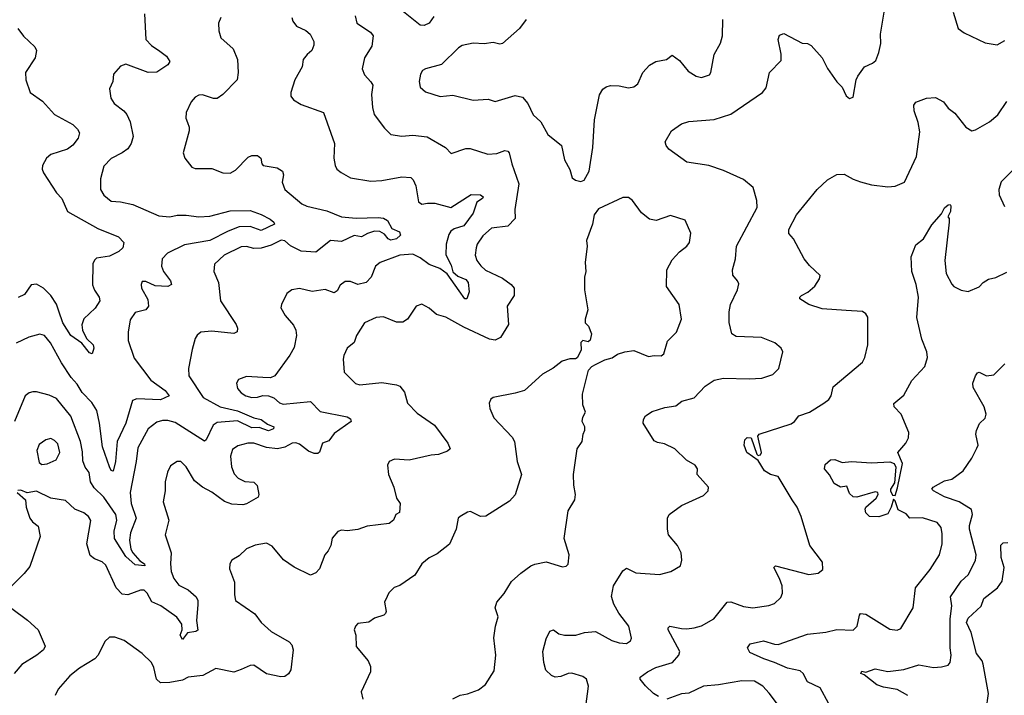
# Model space of a CAD drawing. Extents: x 2133489 to 2292442, y 756223 to 916462.
# Tile 266 of 463: x 2210934 to 2216322, y 873876 to 877574. Entities that reach past the tile are written whole.
import ezdxf

# ---------------------------------------------------------------- set-up
doc = ezdxf.new("R2010")
doc.units = 0

msp = doc.modelspace()

# ---------------------------------------------------------------- linework, layer by layer
at = {"layer": '0CON20XD'}
for points in [[(2211617.1, 877605), (2211623.6, 877465), (2211655, 877432.1), (2211700.9, 877400.9), (2211738.1, 877375), (2211755.6, 877344.4), (2211743.7, 877326.3), (2211685, 877285.7), (2211636.7, 877285), (2211515, 877330), (2211485, 877320), (2211447.9, 877275), (2211443.5, 877235), (2211426.2, 877195), (2211431.8, 877145), (2211450, 877115), (2211504.4, 877075), (2211520, 877055), (2211538.9, 877015), (2211554.3, 876935), (2211544.5, 876895.5), (2211525, 876867.1), (2211495, 876844.4), (2211435, 876813.1), (2211395, 876772), (2211376.8, 876703.2), (2211375.6, 876645), (2211395, 876612.5), (2211435, 876580), (2211485, 876577.5), (2211552.4, 876562.4), (2211695, 876500), (2211755, 876493.8), (2211795, 876503.1), (2211845, 876503.8), (2211915, 876494.6), (2211975, 876498), (2212085, 876528.4), (2212195, 876529.1), (2212255, 876508.2), (2212305, 876482), (2212325.5, 876465), (2212327.5, 876455), (2212255, 876420), (2212195, 876441.7), (2212135, 876439.8), (2212075, 876416.7), (2211975, 876365.9), (2211835, 876340.7), (2211742.5, 876295), (2211713.2, 876265), (2211709.1, 876225), (2211720.4, 876195), (2211759.4, 876145), (2211764, 876125), (2211745, 876113.3), (2211675, 876116.4), (2211625, 876140.8), (2211605, 876140), (2211598.8, 876125), (2211600, 876105), (2211635, 876042.5), (2211638, 876005), (2211624.2, 875985.8), (2211565, 875972), (2211538.2, 875931.8), (2211526.7, 875863.3), (2211527.8, 875817.8), (2211560.3, 875720.3), (2211651.5, 875601.5), (2211730.8, 875545), (2211751.4, 875515), (2211705, 875493.9), (2211575, 875499.3), (2211550.8, 875489.2), (2211515.3, 875365), (2211466.5, 875265), (2211457.3, 875155), (2211445, 875102.5), (2211435, 875105.8), (2211425, 875126.9), (2211387.1, 875235), (2211370.9, 875365), (2211355.5, 875435), (2211327.8, 875477.8), (2211275, 875532.5), (2211248.6, 875578.6), (2211215, 875615.5), (2211163.2, 875695), (2211103.1, 875805), (2211069.2, 875845), (2211045, 875852.2), (2210983.1, 875836.9), (2210915, 875802.9)], [(2213199.5, 877590.5), (2213174, 877555), (2213147.6, 877542.4), (2213125, 877544.2), (2213025, 877623.5)], [(2214031.9, 873815), (2214045.9, 873925.9), (2214036.2, 873965), (2214015, 873978.1), (2213955, 873997.8), (2213935, 873995.6), (2213895, 873978.1), (2213865, 873976), (2213844.2, 873984.2), (2213813.5, 874013.5), (2213801.9, 874055), (2213796.7, 874115), (2213814.2, 874185), (2213835, 874226.7), (2213855, 874233.8), (2213885, 874212), (2213914.3, 874204.3), (2213977.5, 874205), (2214025, 874220), (2214085, 874225.8), (2214175, 874175.7), (2214215, 874162.5), (2214255, 874158.6), (2214276.8, 874173.2), (2214281.7, 874188.3), (2214266.9, 874255), (2214212.5, 874325), (2214184.3, 874375), (2214173.2, 874416.8), (2214182.9, 874475), (2214235, 874558), (2214255, 874572.5), (2214305, 874547.1), (2214435, 874537.5), (2214496.6, 874553.4), (2214549.2, 874585), (2214558.1, 874615), (2214554.4, 874655), (2214534.4, 874695), (2214484.3, 874755), (2214478.1, 874785), (2214478.2, 874845), (2214488.1, 874865), (2214555, 874914.3), (2214675, 874970), (2214701.2, 874995), (2214703.3, 875015), (2214642, 875085), (2214643.3, 875115), (2214630, 875135), (2214582.1, 875162.1), (2214518.8, 875225), (2214462, 875252), (2214425, 875258.9), (2214405, 875269.4), (2214346.2, 875365), (2214348, 875385), (2214358.8, 875405), (2214395, 875429.2), (2214465, 875451.8), (2214525, 875460.6), (2214557.5, 875485), (2214625, 875504), (2214685, 875568.8), (2214735, 875600), (2214785, 875612.5), (2214925, 875608), (2214995, 875612), (2215055, 875631.2), (2215088.8, 875665), (2215110, 875755), (2215100, 875775), (2215066.7, 875805), (2214992.5, 875835), (2214855, 875840.4), (2214831.5, 875855), (2214816.4, 875916.4), (2214815.8, 875974.2), (2214823.3, 876015), (2214862.1, 876095), (2214868.3, 876128.3), (2214862.5, 876145), (2214836.9, 876175), (2214834.4, 876205), (2214851.5, 876265), (2214855.7, 876335), (2214968.9, 876545), (2214968.5, 876585), (2214946.7, 876655), (2214895, 876698.5), (2214785, 876748.9), (2214705.3, 876775.3), (2214583.9, 876793.9), (2214486.2, 876865), (2214471.2, 876885), (2214466.7, 876905), (2214501.2, 876965), (2214555, 877004.2), (2214595, 877015.7), (2214735, 877027.8), (2214825, 877056.9), (2214998.8, 877175), (2215019.1, 877200.9), (2215037.1, 877285), (2215100.3, 877349.7), (2215100.9, 877385), (2215083.9, 877465), (2215091.8, 877488.2), (2215115, 877497.7), (2215215, 877445.8), (2215245, 877444), (2215265, 877432), (2215325.8, 877365.8), (2215355, 877306), (2215405, 877234), (2215433.8, 877205), (2215457, 877157), (2215475, 877142.5), (2215495, 877150), (2215511.2, 877245), (2215521.2, 877265), (2215556.2, 877315), (2215600, 877335), (2215619.1, 877350.9), (2215635.7, 877394.3), (2215645.7, 877444.3), (2215644.3, 877495), (2215666, 877625)], [(2216042, 877615), (2216068.8, 877525), (2216102.1, 877502.1), (2216217.3, 877447.3), (2216283, 877437), (2216325, 877459.2)], [(2212034, 877586), (2212021.1, 877555), (2212023.6, 877513.6), (2212034.4, 877475), (2212101.9, 877415), (2212125.5, 877355.5), (2212130, 877285), (2212124.6, 877245), (2212045.9, 877164.1), (2212015, 877142.5), (2211995, 877142.2), (2211935, 877162.5), (2211915, 877161.1), (2211895, 877150), (2211871.4, 877125), (2211845.7, 877065), (2211843.3, 877035), (2211851.9, 877011.9), (2211861.1, 876985), (2211860.6, 876965), (2211828.8, 876845), (2211836.7, 876815), (2211876.4, 876766.4), (2211895, 876760), (2211985, 876759.2), (2212045, 876735.6), (2212085, 876734.4), (2212115, 876750), (2212185, 876821.9), (2212205, 876830), (2212235, 876830), (2212253.3, 876815), (2212258.8, 876785), (2212265.9, 876775.9), (2212343.1, 876763.1), (2212371.2, 876745), (2212377.5, 876725), (2212369.4, 876685), (2212384.3, 876645), (2212477.5, 876565), (2212505, 876552.9), (2212615, 876528.2), (2212694.7, 876494.7), (2212775, 876487.1), (2212895, 876491.9), (2212925, 876486.7), (2212946.8, 876475), (2212970.7, 876430.7), (2213012.5, 876412.5), (2213018.3, 876395), (2212996.4, 876373.6), (2212965, 876366.7), (2212950.7, 876375), (2212930.7, 876400.7), (2212905, 876413.7), (2212875, 876415.4), (2212836.6, 876403.4), (2212805, 876384.7), (2212765, 876391.7), (2212695, 876359.4), (2212634.4, 876365.6), (2212555, 876302.1), (2212475, 876306.1), (2212415, 876336.1), (2212385, 876364), (2212365, 876367.7), (2212310.5, 876339.5), (2212255, 876322.7), (2212215, 876320.5), (2212175, 876331.8), (2212145, 876330.8), (2212052.5, 876285), (2212000, 876235), (2211995.8, 876195), (2212021.1, 876135), (2212033.3, 876035), (2212117.9, 875905), (2212125.5, 875885), (2212124.4, 875865.6), (2212105, 875856.9), (2211985, 875868.5), (2211925, 875862.9), (2211905, 875847.5), (2211895, 875828.8), (2211877.7, 875767.7), (2211856.9, 875665), (2211859.4, 875625), (2211938.6, 875505), (2212031.4, 875455), (2212125, 875432.1), (2212214.9, 875394.9), (2212255, 875385.7), (2212289.9, 875359.9), (2212324.4, 875345), (2212323.5, 875335), (2212295, 875324.3), (2212245, 875342.1), (2212205, 875339.6), (2212125, 875378.4), (2212015, 875369.5), (2211992.3, 875355), (2211955, 875273.8), (2211945, 875266), (2211785, 875368.9), (2211745, 875380), (2211715, 875379.2), (2211685, 875370.5), (2211637.5, 875335), (2211580.3, 875230.3), (2211571.8, 875155), (2211537.9, 874985), (2211544.7, 874925), (2211571.5, 874845), (2211540.7, 874765), (2211535.4, 874725), (2211542.3, 874675), (2211552.7, 874655), (2211592, 874612), (2211617.5, 874595), (2211618.6, 874585), (2211565, 874590.6), (2211515, 874635.5), (2211453.1, 874735), (2211451.4, 874775), (2211465.7, 874835), (2211460.8, 874865), (2211395, 874959.6), (2211342.3, 875012.3), (2211320.5, 875045), (2211314.2, 875095), (2211292.9, 875125), (2211279.8, 875159.8), (2211277.9, 875207.9), (2211265.8, 875265.8), (2211213.5, 875403.5), (2211135, 875500.6), (2211095, 875518.6), (2211025, 875537.5), (2211005, 875537.5), (2210985, 875532), (2210964.5, 875515.5), (2210904.6, 875375)], [(2212769.2, 877595), (2212778, 877555), (2212854, 877505), (2212868.1, 877485), (2212860.3, 877429.7), (2212820.8, 877365), (2212808.8, 877305), (2212821.2, 877271.2), (2212855, 877233.8), (2212865.8, 877215), (2212858.2, 877165), (2212863.8, 877093.8), (2212874, 877055), (2212930.1, 876980.1), (2212965, 876945.8), (2213025, 876935.7), (2213085, 876942.5), (2213163.4, 876933.4), (2213264.3, 876874.3), (2213295, 876841.2), (2213375, 876869.2), (2213398.3, 876868.3), (2213495, 876836.9), (2213545, 876840.9), (2213588.1, 876858.1), (2213604.5, 876854.5), (2213611.9, 876845), (2213626.4, 876785), (2213665.9, 876675), (2213643.1, 876535), (2213644.5, 876485.5), (2213605, 876444.3), (2213515, 876431.9), (2213468.6, 876391.4), (2213437.5, 876345), (2213430.9, 876325), (2213426.9, 876285), (2213436, 876256), (2213456.6, 876226.6), (2213483.1, 876203.1), (2213575, 876159.5), (2213622.9, 876125), (2213639.2, 876105), (2213639.4, 876065), (2213601.9, 876005), (2213609.1, 875905), (2213565, 875834.3), (2213535, 875819.6), (2213505, 875824.6), (2213365, 875890), (2213265, 875945.7), (2213215, 875960.8), (2213175, 875994.2), (2213135, 876015.8), (2213103.4, 876006.6), (2213056.2, 875935), (2213031.2, 875918.8), (2212995, 875918.1), (2212925, 875947.1), (2212885, 875944.2), (2212821.2, 875915), (2212776.7, 875845), (2212765, 875807.5), (2212726.2, 875775), (2212708, 875735), (2212704.2, 875715), (2212710, 875645), (2212772.4, 875582.4), (2212795, 875575.7), (2212915, 875587.1), (2212995, 875576), (2213015, 875568), (2213039.2, 875535), (2213056, 875475), (2213109.6, 875419.6), (2213204.2, 875355), (2213277.5, 875255), (2213288.8, 875225), (2213275, 875212.5), (2213225.5, 875194.5), (2213185, 875191.1), (2213065, 875163.3), (2212985, 875167.5), (2212955, 875156.2), (2212946.2, 875135), (2212951.2, 875085), (2212980.8, 875015), (2212995.7, 874955.7), (2213016, 874925), (2213013, 874877), (2212992.5, 874865), (2212980, 874835), (2212955, 874816), (2212835, 874800.8), (2212785, 874784.2), (2212725, 874776.2), (2212695, 874780), (2212675, 874772.5), (2212643.9, 874736.1), (2212636.2, 874695), (2212622.7, 874667.3), (2212604, 874645), (2212575, 874568.8), (2212554.1, 874545.9), (2212525, 874534), (2212435, 874577.1), (2212376.9, 874616.9), (2212315, 874692), (2212285, 874708), (2212221.7, 874698.3), (2212175, 874678), (2212135, 874638.8), (2212094, 874615), (2212083.8, 874595), (2212081.7, 874568.3), (2212108.5, 874495), (2212108.9, 874425), (2212115, 874394), (2212220.9, 874320.9), (2212255, 874274.4), (2212310, 874225), (2212408.3, 874168.3), (2212422.2, 874152.2), (2212430.9, 874125), (2212417.1, 874015), (2212405, 873992.5), (2212385, 873978.6), (2212363.2, 873976.8), (2212285, 873993.6), (2212215, 874040.6), (2212195, 874038.6), (2212146.7, 874016.7), (2212105, 874002.9), (2212007.6, 874022.4), (2211935.8, 873984.2), (2211855, 873974.5), (2211825, 873959.6), (2211755.6, 873945.6), (2211705, 873944.5), (2211681.9, 873965), (2211668, 874028), (2211655.7, 874055), (2211605, 874104.4), (2211505, 874176), (2211455, 874193.8), (2211425, 874193.3), (2211399.5, 874170.5), (2211364.2, 874095), (2211344.2, 874075), (2211260.8, 874025), (2211208.3, 873981.7), (2211145, 873908.8), (2211128, 873875)], [(2212423.8, 877585), (2212428.8, 877565), (2212449.1, 877539.1), (2212500, 877515), (2212523.8, 877495), (2212543.8, 877455), (2212543.8, 877435), (2212532, 877405), (2212506.4, 877383.6), (2212485.8, 877355), (2212480, 877315), (2212439.2, 877245), (2212418, 877175), (2212418, 877155), (2212432, 877135), (2212475, 877109.4), (2212595.8, 877065), (2212656.4, 876896.4), (2212652.9, 876815), (2212660, 876775), (2212670, 876755), (2212693, 876737), (2212745, 876708.5), (2212855, 876690.8), (2212915, 876693.3), (2213024.2, 876714.2), (2213075, 876709.2), (2213087.6, 876697.6), (2213100.8, 876665), (2213116.1, 876576.1), (2213135, 876563.8), (2213165, 876570), (2213205, 876568.9), (2213293.8, 876546.2), (2213405, 876616.7), (2213455, 876614.3), (2213470, 876605), (2213467.1, 876595), (2213434.6, 876575.4), (2213415.4, 876515), (2213365, 876445.8), (2213311.7, 876428.3), (2213293.7, 876416.3), (2213282.4, 876397.6), (2213267.1, 876345), (2213266.4, 876286.4), (2213295, 876230), (2213304.2, 876194.2), (2213330.6, 876170.6), (2213375, 876150.8), (2213387.3, 876135), (2213392.7, 876085), (2213381.2, 876045), (2213370, 876045), (2213339.5, 876089.5)], [(2213706.2, 877575), (2213668.8, 877525), (2213575, 877443.8), (2213560.5, 877440.5), (2213525, 877449.2), (2213475, 877442.5), (2213415.8, 877445.8), (2213355, 877432.5), (2213335, 877420), (2213242.1, 877327.9), (2213155, 877305.5), (2213138, 877295), (2213127.1, 877275), (2213120, 877235), (2213126, 877205), (2213155, 877179.2), (2213235, 877152.5), (2213305, 877160), (2213415, 877133.6), (2213498.3, 877138.3), (2213535, 877125.8), (2213645, 877159.4), (2213685, 877149.2), (2213714.3, 877115), (2213743.9, 877053.9), (2213786, 877015), (2213824, 876945), (2213898.8, 876885), (2213915.9, 876805.9), (2213943.9, 876753.9), (2213957.7, 876707.7), (2213975, 876696.2), (2214005, 876688.8), (2214022.5, 876695), (2214050, 876745), (2214069.4, 876875), (2214078.8, 877025), (2214107, 877163), (2214125, 877193.3), (2214144.1, 877205.9), (2214166.4, 877213.6), (2214215, 877212), (2214265, 877200), (2214295, 877206), (2214316.8, 877223.2), (2214344, 877285), (2214381.2, 877325), (2214415, 877344.2), (2214473.9, 877356.1), (2214505, 877380), (2214545, 877351.2), (2214592.6, 877292.6), (2214635, 877264.2), (2214665, 877257.5), (2214708.3, 877271.7), (2214716, 877285), (2214735, 877382.5), (2214768.8, 877445), (2214780, 877485), (2214782.5, 877575)], [(2210923.8, 877525), (2210955, 877483.8), (2211016.2, 877425), (2211026.2, 877405), (2211018, 877365), (2210965.7, 877285), (2210967.1, 877245), (2210991.4, 877175), (2211058.3, 877128.2), (2211124.2, 877055), (2211225, 877000), (2211250.8, 876975), (2211260.8, 876955), (2211254.2, 876925), (2211225, 876887.1), (2211195, 876864.4), (2211104, 876835), (2211080, 876815), (2211059.2, 876775), (2211056, 876755), (2211063.8, 876735), (2211135, 876626), (2211164.5, 876594.5), (2211194.6, 876524.6), (2211360.7, 876430.7), (2211473.8, 876385), (2211503.3, 876355), (2211497.5, 876325), (2211476.7, 876305), (2211425, 876278.9), (2211355, 876269.2), (2211342.4, 876257.6), (2211335, 876237.5), (2211332.9, 876122.9), (2211342.5, 876092.5), (2211369.5, 876055), (2211372.2, 876035), (2211346.5, 875995), (2211285, 875935.8), (2211274.3, 875904.3), (2211277.1, 875875), (2211298.8, 875828.8), (2211335.8, 875795), (2211338.8, 875775), (2211330, 875745), (2211315, 875750), (2211273.1, 875803.1), (2211213.1, 875845), (2211170.7, 875915), (2211148.1, 875978.1), (2211135.8, 876015.8), (2211105, 876064.3), (2211063.8, 876103.8), (2211025, 876125.7), (2210997.4, 876122.6), (2210960.8, 876069.2), (2210925, 876053.5)], [(2214429.3, 873869.3), (2214402.5, 873885), (2214358, 873928), (2214330, 873965), (2214330, 873975), (2214370, 874005), (2214415, 874028.1), (2214505.3, 874054.7), (2214541.4, 874095), (2214547.1, 874115), (2214481.8, 874235), (2214482.3, 874245), (2214492, 874255), (2214555, 874240.9), (2214585, 874240.5), (2214625, 874244.5), (2214665, 874256.9), (2214732.5, 874295), (2214805, 874386), (2214825, 874387.5), (2214895, 874362.5), (2214945, 874354.4), (2215033.2, 874366.8), (2215065, 874379.2), (2215098.8, 874411.2), (2215108, 874435), (2215105.8, 874475), (2215092.5, 874515), (2215061.2, 874575), (2215070, 874585), (2215252.7, 874537.3), (2215302.5, 874545), (2215328.8, 874565), (2215326.2, 874605), (2215258, 874695), (2215210, 874855), (2215188.9, 874905), (2215161.1, 874945), (2215085, 875073.8), (2215042.5, 875085), (2215010, 875105), (2214975, 875161.2), (2214913.8, 875205), (2214897.5, 875245), (2214901.2, 875275), (2214915, 875287.5), (2214935.8, 875285.8), (2214967.5, 875195), (2214975, 875187.5), (2214988.3, 875191.7), (2214992.5, 875205), (2214973.8, 875293.8), (2214981.2, 875305), (2215155, 875360.9), (2215174.4, 875375), (2215198, 875405), (2215256.7, 875425), (2215335, 875474), (2215361.2, 875495), (2215374.2, 875515.8), (2215386, 875565), (2215545, 875700), (2215558, 875725), (2215575.8, 875794.2), (2215575.8, 875945), (2215564.2, 875964.2), (2215545.8, 875975.8), (2215457.3, 875982.7), (2215325, 875991.9), (2215252.5, 876015), (2215202.5, 876045), (2215202.5, 876055), (2215212.5, 876065), (2215247.3, 876082.7), (2215284.3, 876115.7), (2215311.2, 876155), (2215313.6, 876173.6), (2215255, 876228), (2215225.8, 876265), (2215168, 876375), (2215143, 876403), (2215142.5, 876425), (2215184.4, 876505), (2215298.2, 876645), (2215355, 876696.5), (2215405, 876726.7), (2215445, 876728), (2215495, 876700), (2215535, 876686.9), (2215595, 876670), (2215685, 876658.1), (2215725, 876663.1), (2215776, 876684), (2215840.8, 876825), (2215860.3, 876959.7), (2215850.9, 877010.9), (2215828.1, 877075), (2215827.5, 877105), (2215837.7, 877122.3), (2215895.4, 877144.6), (2215945, 877147.1), (2215990, 877125), (2216015, 877090), (2216051.4, 877061.4), (2216111.4, 876985), (2216145, 876965.6), (2216165, 876970.6), (2216240, 877015), (2216287, 877053), (2216335, 877126)], [(2216379.1, 876760.9), (2216304.5, 876685.5), (2216292.2, 876645), (2216294.3, 876615), (2216322.1, 876552.1)], [(2213305, 873856.7), (2213345, 873876.7), (2213385, 873883.8), (2213445, 873906.2), (2213483.3, 873935), (2213529.5, 874010.5), (2213540, 874095), (2213528.8, 874191.2), (2213537.5, 874255), (2213552, 874305), (2213536, 874355), (2213544, 874385), (2213585, 874433.8), (2213625, 874498), (2213676, 874545), (2213731.2, 874585), (2213753.6, 874593.6), (2213815, 874606.2), (2213905, 874578.8), (2213925, 874583.3), (2213936.1, 874593.9), (2213940, 874645), (2213913.9, 874733.9), (2213935.6, 874885), (2213971.2, 874945), (2213976.2, 874975), (2213966.4, 875026.4), (2213964, 875085), (2213984.2, 875225), (2214011.2, 875265), (2214016.7, 875305), (2214027, 875327), (2214026.7, 875345), (2214012, 875375), (2214015, 875397.5), (2214030, 875425), (2214015.8, 875465), (2214014.2, 875525), (2214046.7, 875655), (2214064.2, 875675.8), (2214085, 875686.7), (2214135, 875711.2), (2214176.8, 875723.2), (2214205, 875743.3), (2214245, 875756.2), (2214295, 875763.3), (2214375, 875730), (2214405, 875736.2), (2214445, 875734.2), (2214458, 875745), (2214478, 875815), (2214527.3, 875862.7), (2214556.2, 875935), (2214542.5, 876015), (2214473.2, 876113.2), (2214476, 876205), (2214505, 876260), (2214545, 876303.3), (2214585, 876333.8), (2214598.6, 876355), (2214605.7, 876405), (2214575, 876476.7), (2214495, 876501.2), (2214415.9, 876474.1), (2214381.2, 876481.2), (2214335.8, 876515.8), (2214286.7, 876585), (2214265, 876600), (2214235, 876601.2), (2214100.7, 876539.3), (2214077.5, 876505), (2214068.8, 876455), (2214036, 876365), (2214040, 876335), (2214028, 876245), (2214031.2, 876195), (2214024.2, 876165), (2214024.2, 876095), (2214042, 875985), (2214027.5, 875935), (2214027.5, 875915), (2214046.1, 875896.1), (2214063.3, 875855), (2214055, 875820), (2214045, 875810), (2214015, 875817.5), (2214005, 875807.5), (2214006.7, 875765), (2213985, 875723.3), (2213975, 875716.7), (2213945, 875716.7), (2213902.5, 875705), (2213853.6, 875666.4), (2213795, 875633.3), (2213695.8, 875544.2), (2213645, 875529.2), (2213525, 875506.2), (2213512.7, 875497.3), (2213503.8, 875475), (2213507.5, 875445), (2213528.6, 875395), (2213629.3, 875289.3), (2213641.2, 875265), (2213656.5, 875155), (2213680, 875085), (2213645, 874973.8), (2213615, 874939.2), (2213485, 874856.2), (2213455, 874853.8), (2213401.4, 874881.4), (2213385, 874878.5), (2213344, 874855), (2213332.9, 874845), (2213321.5, 874785), (2213285, 874703.8), (2213219.1, 874650.9), (2213175, 874627.5), (2213134.5, 874595.5), (2213096.3, 874533.7), (2213015, 874476.2), (2212983.9, 874466.1), (2212953.8, 874436.2), (2212945, 874417.5), (2212930, 874385), (2212940, 874335), (2212936.4, 874323.6), (2212925.9, 874314.1), (2212875, 874297.5), (2212844.1, 874275.9), (2212785, 874268.8), (2212771.2, 874255), (2212763.8, 874235), (2212774, 874205), (2212775, 874142.5), (2212841.2, 874065), (2212853.9, 874033.9), (2212854, 874005), (2212803.3, 873895), (2212812.5, 873855)], [(2215405, 873748.8), (2215315, 873916.2), (2215245, 873950), (2215220.8, 873995), (2215205, 874009.2), (2215135, 874024.6), (2215063.8, 874056.2), (2215005.8, 874075), (2214929.7, 874109.7), (2214916.5, 874135), (2214931.8, 874158.2), (2215005, 874174.2), (2215065, 874155.4), (2215085, 874154.6), (2215245, 874209.7), (2215345, 874221.2), (2215405, 874236.4), (2215495, 874233.1), (2215517.1, 874255), (2215529.2, 874315), (2215535.8, 874324.2), (2215565, 874320), (2215695, 874238.6), (2215735, 874232.9), (2215755, 874242), (2215822.5, 874355), (2215836.5, 874465), (2215916.5, 874565), (2215967.3, 874645), (2215981.8, 874705), (2215981.1, 874758.9), (2215976.2, 874795), (2215955, 874821.9), (2215875, 874847.9), (2215805.7, 874845.7), (2215785, 874868.8), (2215740.5, 874890.5), (2215725, 874940), (2215715, 874950), (2215702.5, 874905), (2215685, 874870), (2215635, 874852.9), (2215585, 874854.4), (2215564.5, 874875), (2215560, 874895), (2215565, 874905.8), (2215620, 874955), (2215632.5, 874975), (2215630, 874985), (2215615, 874990), (2215515, 874960.8), (2215495, 874961.4), (2215475, 874981.2), (2215460, 875020), (2215425, 875014.5), (2215390, 875035), (2215365, 875083.3), (2215338, 875115), (2215341.7, 875138.3), (2215370, 875165), (2215395, 875167.3), (2215435, 875150.8), (2215485, 875156.4), (2215595, 875148.5), (2215695, 875154.4), (2215720, 875145), (2215728.6, 875125), (2215721.2, 875038.8), (2215700, 875005), (2215700, 874995), (2215710.8, 874970.8), (2215725, 874970), (2215738.2, 875011.8), (2215764.4, 875145), (2215738.8, 875205), (2215783.8, 875255), (2215798, 875285), (2215799.2, 875315), (2215757.5, 875415), (2215719.2, 875455), (2215717.3, 875472.7), (2215771.3, 875518.7), (2215815, 875598.8), (2215886.2, 875675), (2215901.4, 875725), (2215898.1, 875755), (2215871.1, 875825), (2215843, 875943), (2215851.9, 876055), (2215838.9, 876125), (2215815.5, 876195.5), (2215812.7, 876275), (2215838.6, 876341.4), (2215880.6, 876375), (2215925, 876451.4), (2215979.1, 876510.9), (2215995.5, 876544.5), (2216015, 876561.2), (2216025, 876562.5), (2216028.8, 876555), (2216027, 876523), (2216012.5, 876495), (2216020, 876485), (2216020.8, 876465), (2215996.4, 876256.4), (2216004.5, 876185), (2216035, 876126), (2216045, 876114.2), (2216085, 876092.5), (2216125, 876086.2), (2216185, 876111.2), (2216206.2, 876135), (2216235, 876154), (2216275, 876162), (2216335, 876192.5)], [(2213339.5, 876089.5), (2213272.4, 876182.4), (2213232.4, 876212.4), (2213175, 876234.1), (2213125, 876270.9), (2213085, 876290), (2213015, 876285.5), (2212906.2, 876245), (2212881.4, 876225), (2212858, 876165), (2212830, 876135), (2212785, 876124.2), (2212745, 876140.8), (2212715, 876140), (2212688.5, 876121.5), (2212670.5, 876089.5), (2212655, 876079.1), (2212605, 876096.5), (2212535, 876086), (2212465, 876102.5), (2212422.5, 876095), (2212395.8, 876074.2), (2212366.7, 876015), (2212363.6, 875996.4), (2212387.5, 875955), (2212432.1, 875902.1), (2212444.5, 875875), (2212449.1, 875845), (2212435, 875780), (2212413, 875737), (2212330.8, 875625), (2212306.7, 875613.3), (2212264.5, 875615.5), (2212175, 875620.6), (2212131.2, 875605), (2212120, 875585), (2212125.8, 875555), (2212145, 875531.9), (2212172, 875515), (2212205, 875505.5), (2212235, 875506.9), (2212265, 875516.9), (2212295, 875514.3), (2212325, 875504.3), (2212355, 875477.5), (2212375, 875468.6), (2212525, 875484.3), (2212578.6, 875428.6), (2212725, 875400), (2212745, 875388.8), (2212747.5, 875375), (2212655, 875309.2), (2212625, 875269.4), (2212591.2, 875255), (2212575, 875207.5), (2212565, 875198.8), (2212545, 875199.2), (2212515, 875211.8), (2212465, 875250), (2212445, 875257.9), (2212425, 875256.2), (2212385, 875234.7), (2212345, 875225.3), (2212285, 875233.1), (2212215, 875255.2), (2212182.5, 875255), (2212128, 875242), (2212099.2, 875220.8), (2212086.9, 875185), (2212093.7, 875126.3), (2212108.1, 875088.1), (2212128.6, 875065), (2212165, 875046.5), (2212215, 875041.9), (2212234.3, 875025), (2212243.1, 874975), (2212239.7, 874960.3), (2212175, 874923.3), (2212155, 874918.5), (2212095, 874921.2), (2212055, 874936.9), (2211985, 874987.5), (2211935, 875015.4), (2211889.7, 875049.7), (2211845, 875125.8), (2211815, 875155.8), (2211795, 875155.8), (2211758.7, 875131.3), (2211742.3, 875097.7), (2211730.4, 875045), (2211730, 874995), (2211718.1, 874935), (2211749.4, 874835), (2211729.5, 874755), (2211763.3, 874655), (2211758.8, 874595), (2211763.2, 874553.2), (2211778.2, 874515), (2211805, 874478.9), (2211855, 874452.7), (2211899.5, 874415), (2211909.5, 874395), (2211909.1, 874370.9), (2211901.2, 874285), (2211907.9, 874232.1), (2211897.5, 874225), (2211852.9, 874217.1), (2211825, 874181.9), (2211812.8, 874205), (2211822.2, 874235), (2211820.5, 874265), (2211793.1, 874303.1), (2211706.9, 874365), (2211656.6, 874386.6), (2211631.1, 874435), (2211615, 874450.6), (2211595, 874450.6), (2211525, 874425.5), (2211495, 874428.8), (2211462.1, 874465), (2211405, 874588.6), (2211385, 874606.9), (2211343.3, 874623.3), (2211320.2, 874640.2), (2211301.8, 874705), (2211323.2, 874833.2), (2211311.1, 874855), (2211284.3, 874875), (2211235, 874894.4), (2211185, 874942.2), (2211105, 874955.5), (2211025, 874994), (2210975, 874983.3), (2210939.3, 874999.3), (2210923.9, 874996.1)], [(2215794.1, 873875), (2215735, 873907.3), (2215660.6, 873920.6), (2215623.5, 873933.5), (2215555, 873987.5), (2215537.5, 873995), (2215541.7, 874008.3), (2215565, 874002.5), (2215615, 874020.8), (2215685, 874006.7), (2215772.6, 874017.4), (2215855, 874041.9), (2215935, 874028.6), (2215979.1, 874030.9), (2216015, 874040), (2216025.8, 874055), (2216031.9, 874095), (2216026.5, 874135), (2216025.2, 874295), (2216035.3, 874365), (2216028, 874415), (2216085, 874500.6), (2216124.3, 874535), (2216165, 874613.8), (2216167.7, 874645), (2216132.1, 874785), (2216131.8, 874805), (2216147.8, 874865), (2216142.4, 874892.4), (2216075, 874934.5), (2215995, 874962.7), (2215934, 874995), (2215926.2, 875005), (2215932, 875015), (2215962.3, 875032.3), (2215995, 875048.9), (2216035, 875059.4), (2216096.7, 875105), (2216145, 875173.3), (2216172.3, 875227.7), (2216178, 875245), (2216165.8, 875305), (2216169.2, 875325), (2216187, 875363), (2216217.6, 875392.4), (2216222.9, 875415), (2216212.5, 875455), (2216150.8, 875560.8), (2216149.8, 875585), (2216165, 875624.2), (2216175, 875640.8), (2216185, 875644), (2216224.5, 875624.5), (2216265, 875629.4), (2216325, 875690)], [(2211055, 875140), (2211085, 875142.9), (2211132.9, 875165), (2211152.7, 875205), (2211142.4, 875252.4), (2211125, 875271.4), (2211105, 875280.8), (2211076.7, 875273.3), (2211041.1, 875248.9), (2211027.8, 875215), (2211040.8, 875150.8), (2211055, 875140)], [(2210920, 874985), (2210965.8, 874945.8), (2210970, 874905), (2210990, 874845), (2211004, 874825), (2211035, 874802.5), (2211045.8, 874745), (2210988.5, 874581.5), (2210957.6, 874542.4), (2210870.8, 874455)], [(2216222, 873795), (2216236.2, 873885), (2216206.6, 874046.6), (2216200.9, 874065), (2216170, 874105), (2216140.5, 874220.5), (2216115.5, 874275), (2216125, 874297.5), (2216195.6, 874364.4), (2216209.2, 874405), (2216285, 874463.8), (2216309.5, 874500.5), (2216322, 874575), (2216305, 874630), (2216303, 874697), (2216315, 874710), (2216341.7, 874711.7)], [(2210891.3, 874351.3), (2210977.5, 874287.5), (2211035.7, 874235), (2211074, 874145), (2211064, 874125), (2211028, 874095), (2210945.4, 874044.6), (2210904.4, 873995)], [(2215165.4, 873715.4), (2215035, 873887.1), (2215000, 873925), (2214955, 873953.3), (2214885, 873955.4), (2214757.6, 873932.4), (2214675, 873926.4), (2214595, 873888.2), (2214555, 873883.1), (2214475, 873854.2)]]:
    msp.add_lwpolyline(points, dxfattribs=at)

doc.saveas('drawing.dxf')
